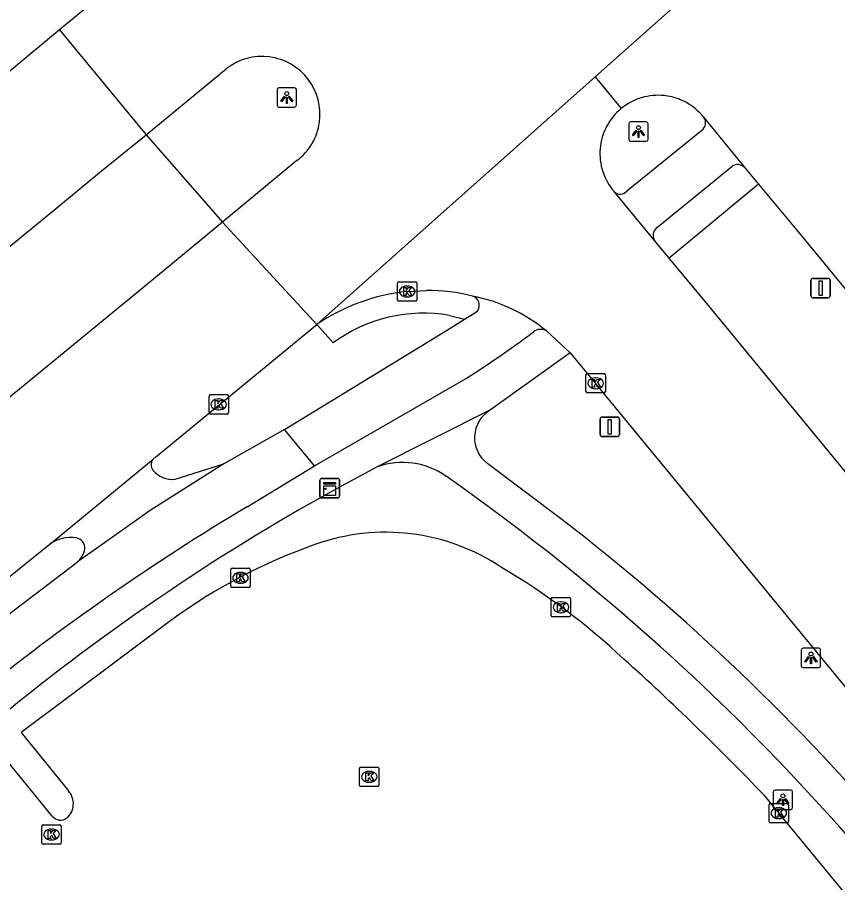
# Model space of a CAD drawing. Extents: x 156141 to 158132, y 385651 to 388399.
# Drawn here: x 157165.67 to 157207.86, y 386374.26 to 386418.77 of the extents above; entities that cross this region are included whole.
import ezdxf

# ---------------------------------------------------------------- set-up
doc = ezdxf.new("R2010")
doc.units = 0
for name, color, linetype in [('IMGEO_Fietspad_gesloten', 7, 'Continuous'), ('IMGEO_Fietspad_open', 7, 'Continuous'), ('IMGEO_Groenvoorziening', 7, 'Continuous'), ('IMGEO_Kast', 7, 'Continuous'), ('IMGEO_Kolk', 7, 'Continuous'), ('IMGEO_Lichtpunt', 7, 'Continuous'), ('IMGEO_Rijbaan_lokaal_gesloten', 7, 'Continuous'), ('IMGEO_Verkeersbordpaal', 7, 'Continuous'), ('IMGEO_Verkeerseiland_gesloten', 7, 'Continuous'), ('IMGEO_Verkeerseiland_open', 7, 'Continuous'), ('IMGEO_Voetpad_open', 7, 'Continuous')]:
    doc.layers.add(name, color=color, linetype=linetype)

msp = doc.modelspace()

# ---------------------------------------------------------------- linework, layer by layer
at = {"layer": 'IMGEO_Fietspad_gesloten'}
for points in [[(157179.408, 386397.577), (157176.289, 386395.804)], [(157180.948, 386395.698), (157179.408, 386397.577)], [(157176.289, 386395.804), (157172.495, 386393.399), (157168.742, 386390.75)], [(157177.486, 386393.596), (157180.948, 386395.698)], [(157150.468, 386376.228), (157163.775, 386386.972), (157168.742, 386390.75)]]:
    msp.add_lwpolyline(points, dxfattribs=at)
msp.add_arc((157239.982, 386289.055), 121.798, 120.87135, 128.87126, dxfattribs=at)
at = {"layer": 'IMGEO_Fietspad_open'}
for points in [[(157197.015, 386409.839), (157200.87, 386412.964)], [(157198.529, 386407.926), (157202.421, 386411.101)], [(157179.408, 386397.577), (157187.737, 386402.669), (157188.671, 386403.24)], [(157188.671, 386403.24), (157189.232, 386403.583)], [(157180.948, 386395.698), (157188.475, 386400.034)]]:
    msp.add_lwpolyline(points, dxfattribs=at)
for centre, radius, start, end in [((157200.6, 386413.345), 0.467, 305.3195, 36.1803), ((157202.715, 386410.699), 0.498, 39.5673, 126.1411), ((157196.672, 386410.116), 0.441, 224.5677, 321.0092), ((157198.835, 386407.565), 0.474, 130.297, 214.0829), ((157188.952, 386403.97), 0.478, 305.8505, 75.3399), ((157161.178, 386443.958), 51.715, 301.8596, 306.8813), ((157192.581, 386402.15), 0.574, 58.9883, 129.6502)]:
    msp.add_arc(centre, radius, start, end, dxfattribs=at)
at = {"layer": 'IMGEO_Groenvoorziening'}
for points in [[(157173.56, 386387.748), (157165.863, 386381.994), (157168.298, 386378.983)], [(157167.465, 386377.687), (157164.692, 386381.071), (157127.555, 386350.619), (157126.792, 386351.534)], [(157247.676, 386325.673), (157242.926, 386331.607), (157204.09, 386378.741)]]:
    msp.add_lwpolyline(points, dxfattribs=at)
for centre, radius, start, end in [((157184.615, 386381.571), 10.716, 56.2211, 109.8552), ((157190.603, 386364.357), 28.942, 109.4316, 126.0778), ((157172.277, 386359.534), 35.948, 46.846, 59.4055), ((157108.632, 386287.682), 131.924, 43.64866, 48.02456), ((157167.584, 386378.329), 0.968, 310.3013, 42.4641), ((157167.887, 386378.019), 0.537, 218.2641, 307.0507)]:
    msp.add_arc(centre, radius, start, end, dxfattribs=at)
at = {"layer": 'IMGEO_Kast'}
for p, q in [((157181.233, 386394.127), (157181.233, 386394.968)), ((157181.233, 386394.968), (157181.233, 386394.127)), ((157181.308, 386395.052), (157182.149, 386395.052)), ((157182.149, 386395.052), (157181.308, 386395.052)), ((157182.233, 386394.977), (157182.233, 386394.136)), ((157182.233, 386394.136), (157182.233, 386394.977)), ((157182.158, 386394.052), (157181.317, 386394.052)), ((157181.317, 386394.052), (157182.158, 386394.052))]:
    msp.add_line(p, q, dxfattribs=at)
for points in [[(157181.428, 386394.842), (157182.028, 386394.842), (157182.028, 386394.757), (157181.428, 386394.757), (157181.428, 386394.842)], [(157181.428, 386394.667), (157182.028, 386394.667), (157182.028, 386394.178), (157181.428, 386394.178), (157181.428, 386394.667)]]:
    msp.add_lwpolyline(points, dxfattribs=at)
msp.add_circle((157181.512, 386394.516), 0.0377, dxfattribs=at)
for centre, start, end in [((157181.311, 386394.974), 92.4484, 184.2845), ((157181.311, 386394.974), 92.4484, 184.2845), ((157182.155, 386394.974), 2.4484, 94.2845), ((157182.155, 386394.974), 2.4484, 94.2845), ((157181.311, 386394.13), 182.4484, 274.2845), ((157181.311, 386394.13), 182.4484, 274.2845), ((157182.155, 386394.13), 272.4484, 4.2845), ((157182.155, 386394.13), 272.4484, 4.2845)]:
    msp.add_arc(centre, 0.0779, start, end, dxfattribs=at)
at = {"layer": 'IMGEO_Kolk'}
for p, q in [((157185.218, 386404.243), (157185.218, 386405.095)), ((157185.293, 386405.169), (157186.145, 386405.169)), ((157186.219, 386405.095), (157186.219, 386404.243)), ((157185.706, 386404.949), (157185.731, 386404.949)), ((157186.145, 386404.169), (157185.293, 386404.169)), ((157185.729, 386404.389), (157185.704, 386404.389)), ((157194.912, 386399.524), (157194.912, 386400.376)), ((157194.987, 386400.45), (157195.839, 386400.45)), ((157195.4, 386400.23), (157195.425, 386400.23)), ((157195.913, 386400.376), (157195.913, 386399.524)), ((157195.423, 386399.67), (157195.398, 386399.67)), ((157175.529, 386398.439), (157175.529, 386399.291)), ((157175.604, 386399.365), (157176.456, 386399.365)), ((157176.53, 386399.291), (157176.53, 386398.439)), ((157195.839, 386399.45), (157194.987, 386399.45)), ((157176.017, 386399.145), (157176.042, 386399.145)), ((157176.456, 386398.365), (157175.604, 386398.365)), ((157176.04, 386398.585), (157176.015, 386398.585)), ((157176.645, 386389.515), (157176.645, 386390.367)), ((157176.72, 386390.441), (157177.572, 386390.441)), ((157177.646, 386390.367), (157177.646, 386389.515)), ((157177.133, 386390.221), (157177.158, 386390.221)), ((157177.572, 386389.441), (157176.72, 386389.441)), ((157177.156, 386389.661), (157177.131, 386389.661)), ((157193.124, 386388.003), (157193.124, 386388.855)), ((157193.199, 386388.929), (157194.051, 386388.929)), ((157193.612, 386388.709), (157193.637, 386388.709)), ((157194.125, 386388.855), (157194.125, 386388.003)), ((157193.635, 386388.149), (157193.61, 386388.149)), ((157194.051, 386387.929), (157193.199, 386387.929)), ((157183.266, 386379.282), (157183.266, 386380.134)), ((157183.341, 386380.208), (157184.193, 386380.208)), ((157184.267, 386380.134), (157184.267, 386379.282)), ((157183.754, 386379.988), (157183.779, 386379.988)), ((157184.193, 386379.208), (157183.341, 386379.208)), ((157183.777, 386379.428), (157183.752, 386379.428)), ((157204.407, 386378.339), (157205.259, 386378.339)), ((157204.332, 386377.413), (157204.332, 386378.265)), ((157204.82, 386378.119), (157204.845, 386378.119)), ((157205.333, 386378.265), (157205.333, 386377.413)), ((157204.843, 386377.559), (157204.818, 386377.559)), ((157166.929, 386376.316), (157166.929, 386377.168)), ((157167.004, 386377.242), (157167.856, 386377.242)), ((157167.417, 386377.022), (157167.442, 386377.022)), ((157167.93, 386377.168), (157167.93, 386376.316)), ((157205.259, 386377.339), (157204.407, 386377.339)), ((157167.856, 386376.242), (157167.004, 386376.242)), ((157167.44, 386376.462), (157167.415, 386376.462))]:
    msp.add_line(p, q, dxfattribs=at)
for points in [[(157185.218, 386404.243), (157185.218, 386405.095)], [(157185.293, 386405.169), (157186.145, 386405.169)], [(157186.219, 386405.095), (157186.219, 386404.243)], [(157185.539, 386404.869), (157185.662, 386404.869), (157185.662, 386404.718), (157185.792, 386404.869), (157185.956, 386404.869), (157185.81, 386404.718), (157185.963, 386404.469), (157185.811, 386404.469), (157185.726, 386404.633), (157185.662, 386404.566), (157185.662, 386404.469), (157185.539, 386404.469), (157185.539, 386404.869)], [(157186.145, 386404.169), (157185.293, 386404.169)], [(157194.912, 386399.524), (157194.912, 386400.376)], [(157194.987, 386400.45), (157195.839, 386400.45)], [(157195.233, 386400.15), (157195.356, 386400.15), (157195.356, 386399.999), (157195.486, 386400.15), (157195.65, 386400.15), (157195.504, 386399.999), (157195.657, 386399.75), (157195.505, 386399.75), (157195.42, 386399.914), (157195.356, 386399.847), (157195.356, 386399.75), (157195.233, 386399.75), (157195.233, 386400.15)], [(157195.913, 386400.376), (157195.913, 386399.524)], [(157175.529, 386398.439), (157175.529, 386399.291)], [(157175.604, 386399.365), (157176.456, 386399.365)], [(157176.53, 386399.291), (157176.53, 386398.439)], [(157195.839, 386399.45), (157194.987, 386399.45)], [(157175.85, 386399.065), (157175.973, 386399.065), (157175.973, 386398.914), (157176.103, 386399.065), (157176.267, 386399.065), (157176.121, 386398.914), (157176.274, 386398.665), (157176.122, 386398.665), (157176.037, 386398.829), (157175.973, 386398.762), (157175.973, 386398.665), (157175.85, 386398.665), (157175.85, 386399.065)], [(157176.456, 386398.365), (157175.604, 386398.365)], [(157176.645, 386389.515), (157176.645, 386390.367)], [(157176.72, 386390.441), (157177.572, 386390.441)], [(157177.646, 386390.367), (157177.646, 386389.515)], [(157176.966, 386390.141), (157177.089, 386390.141), (157177.089, 386389.99), (157177.219, 386390.141), (157177.383, 386390.141), (157177.237, 386389.99), (157177.39, 386389.741), (157177.238, 386389.741), (157177.153, 386389.905), (157177.089, 386389.838), (157177.089, 386389.741), (157176.966, 386389.741), (157176.966, 386390.141)], [(157177.572, 386389.441), (157176.72, 386389.441)], [(157193.124, 386388.003), (157193.124, 386388.855)], [(157193.199, 386388.929), (157194.051, 386388.929)], [(157193.445, 386388.629), (157193.568, 386388.629), (157193.568, 386388.478), (157193.698, 386388.629), (157193.862, 386388.629), (157193.716, 386388.478), (157193.869, 386388.229), (157193.717, 386388.229), (157193.632, 386388.393), (157193.568, 386388.326), (157193.568, 386388.229), (157193.445, 386388.229), (157193.445, 386388.629)], [(157194.125, 386388.855), (157194.125, 386388.003)], [(157194.051, 386387.929), (157193.199, 386387.929)], [(157183.266, 386379.282), (157183.266, 386380.134)], [(157183.341, 386380.208), (157184.193, 386380.208)], [(157184.267, 386380.134), (157184.267, 386379.282)], [(157183.587, 386379.908), (157183.71, 386379.908), (157183.71, 386379.757), (157183.84, 386379.908), (157184.004, 386379.908), (157183.858, 386379.757), (157184.011, 386379.508), (157183.859, 386379.508), (157183.774, 386379.672), (157183.71, 386379.605), (157183.71, 386379.508), (157183.587, 386379.508), (157183.587, 386379.908)], [(157184.193, 386379.208), (157183.341, 386379.208)], [(157204.407, 386378.339), (157205.259, 386378.339)], [(157204.332, 386377.413), (157204.332, 386378.265)], [(157204.653, 386378.039), (157204.776, 386378.039), (157204.776, 386377.888), (157204.906, 386378.039), (157205.07, 386378.039), (157204.924, 386377.888), (157205.077, 386377.639), (157204.925, 386377.639), (157204.84, 386377.803), (157204.776, 386377.736), (157204.776, 386377.639), (157204.653, 386377.639), (157204.653, 386378.039)], [(157205.333, 386378.265), (157205.333, 386377.413)], [(157166.929, 386376.316), (157166.929, 386377.168)], [(157167.004, 386377.242), (157167.856, 386377.242)], [(157167.25, 386376.942), (157167.373, 386376.942), (157167.373, 386376.791), (157167.503, 386376.942), (157167.667, 386376.942), (157167.521, 386376.791), (157167.674, 386376.542), (157167.522, 386376.542), (157167.437, 386376.706), (157167.373, 386376.639), (157167.373, 386376.542), (157167.25, 386376.542), (157167.25, 386376.942)], [(157167.93, 386377.168), (157167.93, 386376.316)], [(157205.259, 386377.339), (157204.407, 386377.339)], [(157167.856, 386376.242), (157167.004, 386376.242)]]:
    msp.add_lwpolyline(points, dxfattribs=at)
for centre, start, end in [((157185.295, 386405.093), 91.552, 178.448), ((157185.295, 386405.093), 91.552, 178.448), ((157186.143, 386405.093), 1.552, 88.448), ((157186.143, 386405.093), 1.552, 88.448), ((157185.295, 386404.245), 181.552, 268.448), ((157185.295, 386404.245), 181.552, 268.448), ((157186.143, 386404.245), 271.552, 358.448), ((157186.143, 386404.245), 271.552, 358.448), ((157194.989, 386400.374), 91.552, 178.448), ((157194.989, 386400.374), 91.552, 178.448), ((157195.837, 386400.374), 1.552, 88.448), ((157195.837, 386400.374), 1.552, 88.448), ((157175.606, 386399.289), 91.552, 178.448), ((157175.606, 386399.289), 91.552, 178.448), ((157176.454, 386399.289), 1.552, 88.448), ((157176.454, 386399.289), 1.552, 88.448), ((157194.989, 386399.526), 181.552, 268.448), ((157194.989, 386399.526), 181.552, 268.448), ((157195.837, 386399.526), 271.552, 358.448), ((157195.837, 386399.526), 271.552, 358.448), ((157175.606, 386398.441), 181.552, 268.448), ((157175.606, 386398.441), 181.552, 268.448), ((157176.454, 386398.441), 271.552, 358.448), ((157176.454, 386398.441), 271.552, 358.448), ((157176.722, 386390.365), 91.552, 178.448), ((157176.722, 386390.365), 91.552, 178.448), ((157177.57, 386390.365), 1.552, 88.448), ((157177.57, 386390.365), 1.552, 88.448), ((157176.722, 386389.517), 181.552, 268.448), ((157176.722, 386389.517), 181.552, 268.448), ((157177.57, 386389.517), 271.552, 358.448), ((157177.57, 386389.517), 271.552, 358.448), ((157193.201, 386388.853), 91.552, 178.448), ((157193.201, 386388.853), 91.552, 178.448), ((157194.049, 386388.853), 1.552, 88.448), ((157194.049, 386388.853), 1.552, 88.448), ((157193.201, 386388.005), 181.552, 268.448), ((157193.201, 386388.005), 181.552, 268.448), ((157194.049, 386388.005), 271.552, 358.448), ((157194.049, 386388.005), 271.552, 358.448), ((157183.343, 386380.132), 91.552, 178.448), ((157183.343, 386380.132), 91.552, 178.448), ((157184.191, 386380.132), 1.552, 88.448), ((157184.191, 386380.132), 1.552, 88.448), ((157183.343, 386379.284), 181.552, 268.448), ((157183.343, 386379.284), 181.552, 268.448), ((157184.191, 386379.284), 271.552, 358.448), ((157184.191, 386379.284), 271.552, 358.448), ((157204.409, 386378.263), 91.552, 178.448), ((157204.409, 386378.263), 91.552, 178.448), ((157205.257, 386378.263), 1.552, 88.448), ((157205.257, 386378.263), 1.552, 88.448), ((157204.409, 386377.415), 181.552, 268.448), ((157204.409, 386377.415), 181.552, 268.448), ((157205.257, 386377.415), 271.552, 358.448), ((157205.257, 386377.415), 271.552, 358.448), ((157167.006, 386377.166), 91.552, 178.448), ((157167.006, 386377.166), 91.552, 178.448), ((157167.854, 386377.166), 1.552, 88.448), ((157167.854, 386377.166), 1.552, 88.448), ((157167.006, 386376.318), 181.552, 268.448), ((157167.006, 386376.318), 181.552, 268.448), ((157167.854, 386376.318), 271.552, 358.448), ((157167.854, 386376.318), 271.552, 358.448)]:
    msp.add_arc(centre, 0.0765, start, end, dxfattribs=at)
for centre, major_axis, ratio, start_param, end_param in [((157185.705, 386404.669), (-0.387, 0.002), 0.722429, 4.712389, 7.853982), ((157185.73, 386404.669), (-0.39, 0.002), 0.717154, 1.570796, 4.712389), ((157195.399, 386399.95), (-0.387, 0.002), 0.722429, 4.712389, 7.853982), ((157195.424, 386399.95), (-0.39, 0.002), 0.717154, 1.570796, 4.712389), ((157176.016, 386398.865), (-0.387, 0.002), 0.722429, 4.712389, 7.853982), ((157176.041, 386398.865), (-0.39, 0.002), 0.717154, 1.570796, 4.712389), ((157177.132, 386389.941), (-0.387, 0.002), 0.722429, 4.712389, 7.853982), ((157177.157, 386389.941), (-0.39, 0.002), 0.717154, 1.570796, 4.712389), ((157193.611, 386388.429), (-0.387, 0.002), 0.722429, 4.712389, 7.853982), ((157193.636, 386388.429), (-0.39, 0.002), 0.717154, 1.570796, 4.712389), ((157183.753, 386379.708), (-0.387, 0.002), 0.722429, 4.712389, 7.853982), ((157183.778, 386379.708), (-0.39, 0.002), 0.717154, 1.570796, 4.712389), ((157204.819, 386377.839), (-0.387, 0.002), 0.722429, 4.712389, 7.853982), ((157204.844, 386377.839), (-0.39, 0.002), 0.717154, 1.570796, 4.712389), ((157167.416, 386376.742), (-0.387, 0.002), 0.722429, 4.712389, 7.853982), ((157167.441, 386376.742), (-0.39, 0.002), 0.717154, 1.570796, 4.712389)]:
    msp.add_ellipse(centre, major_axis=major_axis, ratio=ratio, start_param=start_param, end_param=end_param, dxfattribs=at)
at = {"layer": 'IMGEO_Lichtpunt'}
for p, q in [((157179.03, 386415.052), (157179.03, 386414.245)), ((157179.03, 386415.052), (157179.03, 386414.245)), ((157179.932, 386415.147), (157179.124, 386415.147)), ((157179.932, 386415.147), (157179.124, 386415.147)), ((157180.026, 386414.245), (157180.026, 386415.052)), ((157180.026, 386414.245), (157180.026, 386415.052)), ((157179.124, 386414.151), (157179.932, 386414.151)), ((157179.124, 386414.151), (157179.932, 386414.151)), ((157197.115, 386413.301), (157197.115, 386412.494)), ((157197.115, 386413.301), (157197.115, 386412.494)), ((157198.017, 386413.396), (157197.209, 386413.396)), ((157198.017, 386413.396), (157197.209, 386413.396)), ((157198.111, 386412.494), (157198.111, 386413.301)), ((157198.111, 386412.494), (157198.111, 386413.301)), ((157197.209, 386412.4), (157198.017, 386412.4)), ((157197.209, 386412.4), (157198.017, 386412.4)), ((157206.888, 386386.321), (157206.08, 386386.321)), ((157206.888, 386386.321), (157206.08, 386386.321)), ((157205.986, 386386.226), (157205.986, 386385.419)), ((157205.986, 386386.226), (157205.986, 386385.419)), ((157206.982, 386385.419), (157206.982, 386386.226)), ((157206.982, 386385.419), (157206.982, 386386.226)), ((157206.08, 386385.325), (157206.888, 386385.325)), ((157206.08, 386385.325), (157206.888, 386385.325)), ((157204.543, 386378.931), (157204.543, 386378.124)), ((157204.543, 386378.931), (157204.543, 386378.124)), ((157205.445, 386379.026), (157204.637, 386379.026)), ((157205.445, 386379.026), (157204.637, 386379.026)), ((157205.539, 386378.124), (157205.539, 386378.931)), ((157205.539, 386378.124), (157205.539, 386378.931)), ((157204.637, 386378.03), (157205.445, 386378.03)), ((157204.637, 386378.03), (157205.445, 386378.03))]:
    msp.add_line(p, q, dxfattribs=at)
for points in [[(157179.404, 386414.716), (157179.443, 386414.688), (157179.255, 386414.426), (157179.217, 386414.453), (157179.404, 386414.716)], [(157179.506, 386414.668), (157179.553, 386414.668), (157179.553, 386414.346), (157179.506, 386414.346), (157179.506, 386414.668)], [(157179.616, 386414.688), (157179.654, 386414.715), (157179.841, 386414.453), (157179.802, 386414.425), (157179.616, 386414.688)], [(157197.489, 386412.965), (157197.528, 386412.937), (157197.34, 386412.675), (157197.302, 386412.702), (157197.489, 386412.965)], [(157197.591, 386412.917), (157197.638, 386412.917), (157197.638, 386412.595), (157197.591, 386412.595), (157197.591, 386412.917)], [(157197.701, 386412.937), (157197.739, 386412.964), (157197.926, 386412.702), (157197.887, 386412.674), (157197.701, 386412.937)], [(157206.36, 386385.89), (157206.399, 386385.862), (157206.211, 386385.6), (157206.173, 386385.627), (157206.36, 386385.89)], [(157206.462, 386385.842), (157206.509, 386385.842), (157206.509, 386385.52), (157206.462, 386385.52), (157206.462, 386385.842)], [(157206.572, 386385.862), (157206.61, 386385.889), (157206.797, 386385.627), (157206.758, 386385.599), (157206.572, 386385.862)], [(157204.917, 386378.595), (157204.956, 386378.567), (157204.768, 386378.305), (157204.73, 386378.332), (157204.917, 386378.595)], [(157205.019, 386378.547), (157205.066, 386378.547), (157205.066, 386378.225), (157205.019, 386378.225), (157205.019, 386378.547)], [(157205.129, 386378.567), (157205.167, 386378.594), (157205.354, 386378.332), (157205.315, 386378.304), (157205.129, 386378.567)]]:
    msp.add_lwpolyline(points, dxfattribs=at)
for centre in [(157179.529, 386414.85), (157197.614, 386413.099), (157206.485, 386386.024), (157205.042, 386378.729)]:
    msp.add_circle(centre, 0.0994, dxfattribs=at)
for centre, start, end in [((157179.124, 386415.052), 90, 180), ((157179.124, 386415.052), 90, 180), ((157179.932, 386415.052), 0, 90), ((157179.932, 386415.052), 0, 90), ((157179.124, 386414.245), 180, 270), ((157179.124, 386414.245), 180, 270), ((157179.932, 386414.245), 270, 0), ((157179.932, 386414.245), 270, 360), ((157197.209, 386413.301), 90, 180), ((157197.209, 386413.301), 90, 180), ((157198.017, 386413.301), 0, 90), ((157198.017, 386413.301), 0, 90), ((157197.209, 386412.494), 180, 270), ((157197.209, 386412.494), 180, 270), ((157198.017, 386412.494), 270, 0), ((157198.017, 386412.494), 270, 360), ((157206.08, 386386.226), 90, 180), ((157206.08, 386386.226), 90, 180), ((157206.888, 386386.226), 0, 90), ((157206.888, 386386.226), 0, 90), ((157206.08, 386385.419), 180, 270), ((157206.08, 386385.419), 180, 270), ((157206.888, 386385.419), 270, 0), ((157206.888, 386385.419), 270, 360), ((157204.637, 386378.931), 90, 180), ((157204.637, 386378.931), 90, 180), ((157205.445, 386378.931), 0, 90), ((157205.445, 386378.931), 0, 90), ((157204.637, 386378.124), 180, 270), ((157204.637, 386378.124), 180, 270), ((157205.445, 386378.124), 270, 0), ((157205.445, 386378.124), 270, 360)]:
    msp.add_arc(centre, 0.0946, start, end, dxfattribs=at)
at = {"layer": 'IMGEO_Rijbaan_lokaal_gesloten'}
for points in [[(157195.098, 386440.53), (157167.841, 386418.13)], [(157195.384, 386415.709), (157211.163, 386429.749)], [(157167.841, 386418.13), (157165.281, 386416.006), (157155.626, 386407.901)], [(157167.841, 386418.13), (157172.303, 386412.729)], [(157172.303, 386412.729), (157172.509, 386412.896), (157176.417, 386416.128)], [(157181.072, 386402.975), (157195.384, 386415.709)], [(157195.384, 386415.709), (157196.727, 386414.083)], [(157200.977, 386413.621), (157203.099, 386411.016)], [(157141.268, 386387.328), (157143.686, 386389.309), (157167.798, 386409.063), (157169.899, 386410.784), (157172.303, 386412.729)], [(157180.048, 386411.402), (157176.43, 386408.415), (157176.215, 386408.236)], [(157203.099, 386411.016), (157203.781, 386410.196)], [(157203.781, 386410.196), (157205.755, 386407.826), (157335.682, 386250), (157341.401, 386242.711), (157342.288, 386241.546)], [(157198.443, 386407.299), (157196.358, 386409.807)], [(157176.215, 386408.236), (157173.857, 386406.278), (157171.716, 386404.521), (157147.51, 386384.659), (157145.103, 386382.684)], [(157176.215, 386408.236), (157181.072, 386402.975)], [(157199.193, 386406.39), (157198.443, 386407.299)], [(157337.285, 386238.671), (157336.115, 386240.102), (157327.942, 386250), (157201.153, 386404.033), (157199.193, 386406.39)], [(157185.719, 386404.669), (157186.72, 386404.717)], [(157172.774, 386396.143), (157181.072, 386402.975)], [(157192.877, 386402.642), (157194.1, 386401.515)], [(157194.1, 386401.515), (157255.15, 386327.344), (157257.428, 386324.032), (157265.451, 386312.065)], [(157167.317, 386391.651), (157172.652, 386396.043)], [(157149.582, 386377.324), (157167.211, 386391.564), (157167.317, 386391.651)]]:
    msp.add_lwpolyline(points, dxfattribs=at)
for centre, radius, start, end in [((157178.252, 386413.78), 2.98, 37.1398, 128.0043), ((157178.253, 386413.78), 2.98, 307.0503, 37.1392), ((157198.625, 386411.764), 2.997, 38.2992, 129.2927), ((157198.627, 386411.765), 2.997, 129.341, 220.7946), ((157186.737, 386394.657), 10.064, 95.8032, 124.2541), ((157186.919, 386396.478), 8.241, 74.8504, 91.3853), ((157187.52, 386396.2), 8.378, 50.2554, 79.3206), ((157173.019, 386395.72), 0.489, 120.0587, 138.6223)]:
    msp.add_arc(centre, radius, start, end, dxfattribs=at)
at = {"layer": 'IMGEO_Verkeersbordpaal'}
for p, q in [((157206.484, 386404.446), (157206.484, 386405.246)), ((157206.484, 386405.246), (157206.484, 386404.446)), ((157206.584, 386405.346), (157207.374, 386405.346)), ((157207.374, 386405.346), (157206.584, 386405.346)), ((157207.474, 386405.246), (157207.474, 386404.446)), ((157207.474, 386404.446), (157207.474, 386405.246)), ((157207.374, 386404.346), (157206.584, 386404.346)), ((157206.584, 386404.346), (157207.374, 386404.346)), ((157195.642, 386397.31), (157195.642, 386398.11)), ((157195.642, 386398.11), (157195.642, 386397.31)), ((157195.742, 386398.21), (157196.532, 386398.21)), ((157196.532, 386398.21), (157195.742, 386398.21)), ((157196.632, 386398.11), (157196.632, 386397.31)), ((157196.632, 386397.31), (157196.632, 386398.11)), ((157196.532, 386397.21), (157195.742, 386397.21)), ((157195.742, 386397.21), (157196.532, 386397.21))]:
    msp.add_line(p, q, dxfattribs=at)
for points in [[(157206.904, 386405.221), (157207.054, 386405.221), (157207.054, 386404.471), (157206.904, 386404.471), (157206.904, 386405.221)], [(157196.062, 386398.085), (157196.212, 386398.085), (157196.212, 386397.335), (157196.062, 386397.335), (157196.062, 386398.085)]]:
    msp.add_lwpolyline(points, dxfattribs=at)
for centre, start, end in [((157206.584, 386405.246), 90, 180), ((157206.584, 386405.246), 90, 180), ((157207.374, 386405.246), 0, 90), ((157207.374, 386405.246), 360, 90), ((157206.584, 386404.446), 180, 270), ((157206.584, 386404.446), 180, 270), ((157207.374, 386404.446), 270, 0), ((157207.374, 386404.446), 270, 0), ((157195.742, 386398.11), 90, 180), ((157195.742, 386398.11), 90, 180), ((157196.532, 386398.11), 0, 90), ((157196.532, 386398.11), 360, 90), ((157195.742, 386397.31), 180, 270), ((157195.742, 386397.31), 180, 270), ((157196.532, 386397.31), 270, 0), ((157196.532, 386397.31), 270, 0)]:
    msp.add_arc(centre, 0.1, start, end, dxfattribs=at)
at = {"layer": 'IMGEO_Verkeerseiland_gesloten'}
for points in [[(157187.889, 386403.437), (157188.671, 386403.24)], [(157181.072, 386402.975), (157181.911, 386402.025)]]:
    msp.add_lwpolyline(points, dxfattribs=at)
msp.add_arc((157186.55, 386395.746), 7.807, 80.1236, 126.4557, dxfattribs=at)
at = {"layer": 'IMGEO_Verkeerseiland_open'}
msp.add_lwpolyline([(157172.303, 386412.729), (157176.215, 386408.236)], dxfattribs=at)
at = {"layer": 'IMGEO_Voetpad_open'}
for points in [[(157203.781, 386410.196), (157199.193, 386406.39)], [(157194.1, 386401.515), (157190, 386398.587)], [(157190, 386398.587), (157184.181, 386395.654)], [(157173.792, 386395.013), (157176.289, 386395.804)], [(157184.181, 386395.654), (157182.522, 386394.766)], [(157193.676, 386392.948), (157189.867, 386395.812)]]:
    msp.add_lwpolyline(points, dxfattribs=at)
for centre, radius, start, end in [((157190.843, 386397.156), 1.661, 120.5032, 234.0088), ((157172.992, 386395.754), 0.446, 139.6619, 217.896), ((157185.476, 386391.953), 3.921, 54.9512, 109.2865), ((157173.669, 386396.365), 1.357, 220.6755, 275.191), ((157237.101, 386294.86), 113.842, 118.64795, 129.46246), ((157120.43, 386299.333), 117.1, 40.23415, 54.92131), ((157123.865, 386302.513), 114.246, 40.17808, 52.33405), ((157168.403, 386390.225), 1.793, 80.2855, 127.3012), ((157168.62, 386391.473), 0.526, 354.6534, 80.6202), ((157168.087, 386391.598), 1.072, 307.7053, 350.6677)]:
    msp.add_arc(centre, radius, start, end, dxfattribs=at)

doc.saveas('drawing.dxf')
